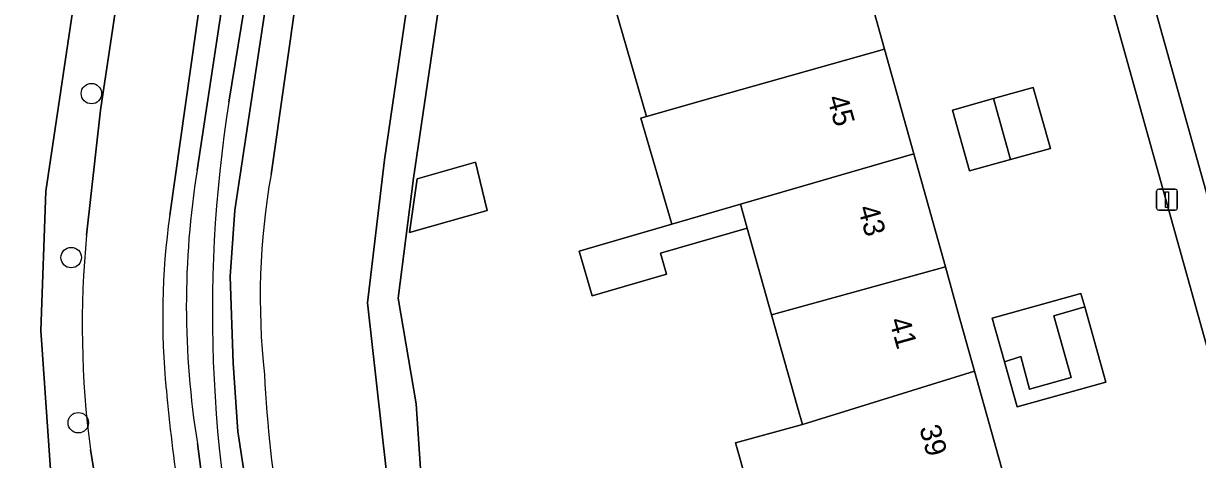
# Model space of a CAD drawing. Extents: x 159626 to 160723, y 388173 to 389416.
# Drawn here: x 159818.6 to 159874.7, y 388311.2 to 388332 of the extents above; entities that cross this region are included whole.
import ezdxf

# ---------------------------------------------------------------- set-up
doc = ezdxf.new("R2010")
doc.units = 0
for name, color, linetype in [('IMGEO_Boom', 7, 'Continuous'), ('IMGEO_Erf', 7, 'Continuous'), ('IMGEO_Grasland_overig', 7, 'Continuous'), ('IMGEO_Groenvoorziening', 7, 'Continuous'), ('IMGEO_Hek', 7, 'Continuous'), ('IMGEO_Lichtmast', 7, 'Continuous'), ('IMGEO_Loofbos', 7, 'Continuous'), ('IMGEO_Oever', 7, 'Continuous'), ('IMGEO_Pand', 7, 'Continuous'), ('IMGEO_Pand_nummerreeks', 7, 'Continuous'), ('IMGEO_Rijbaan_lokaal_onverhard', 7, 'Continuous'), ('IMGEO_Rijbaan_lokaal_open', 7, 'Continuous'), ('IMGEO_Voetpad_halfverhard', 7, 'Continuous'), ('IMGEO_Voetpad_open', 7, 'Continuous'), ('IMGEO_Waterloop', 7, 'Continuous')]:
    doc.layers.add(name, color=color, linetype=linetype)

msp = doc.modelspace()

# ---------------------------------------------------------------- linework, layer by layer
at = {"layer": 'IMGEO_Boom'}
for centre in [(159821.882, 388328.635), (159820.916, 388320.802), (159821.256, 388312.914)]:
    msp.add_circle(centre, 0.489, dxfattribs=at)
at = {"layer": 'IMGEO_Erf'}
for points in [[(159881.089, 388295.408), (159862.784, 388360.92), (159862.302, 388362.646), (159842.017, 388356.835), (159841.759, 388355.081), (159837.27, 388324.591), (159836.543, 388318.864), (159837.396, 388313.816), (159837.869, 388306.878)], [(159858.325, 388335.958), (159859.779, 388330.762), (159861.179, 388325.759), (159862.69, 388320.36), (159863.289, 388318.216), (159864.085, 388315.374), (159864.893, 388312.486), (159865.595, 388309.976)], [(159854.137, 388306.743), (159852.668, 388311.949), (159855.857, 388312.835), (159855.625, 388313.657), (159854.379, 388318.074), (159853.213, 388322.21), (159849.078, 388321.007), (159849.366, 388320.015), (159845.805, 388318.979), (159845.187, 388321.105), (159849.615, 388322.394), (159848.142, 388327.458), (159848.409, 388327.536), (159846.913, 388332.716)]]:
    msp.add_lwpolyline(points, dxfattribs=at)
for points in [[(159863.032, 388327.849), (159864.988, 388328.396), (159866.891, 388328.929), (159867.706, 388326.018), (159865.795, 388325.483), (159863.847, 388324.938)], [(159840.795, 388323.054), (159837.088, 388321.994), (159837.454, 388324.559), (159840.244, 388325.352)], [(159869.171, 388319.093), (159869.351, 388318.451), (159870.356, 388314.856), (159866.119, 388313.67), (159865.517, 388315.823), (159864.934, 388317.907)]]:
    msp.add_lwpolyline(points, close=True, dxfattribs=at)
at = {"layer": 'IMGEO_Grasland_overig'}
for points in [[(159774.766, 388398.746), (159814.819, 388385.452), (159818.335, 388384.285), (159819.43, 388383.922), (159822.466, 388382.684), (159825.074, 388380.889), (159826.546, 388378.509), (159827.048, 388375.565), (159826.869, 388372.226), (159821.579, 388336.6), (159819.705, 388323.977), (159819.468, 388317.319), (159819.928, 388310.672), (159821.081, 388304.11), (159821.62, 388301.941), (159823.95, 388293.09), (159834.227, 388258.789), (159836.361, 388251.667), (159836.863, 388248.526), (159839.11, 388249.163), (159838.856, 388250), (159829.454, 388280.953), (159823.136, 388303.622), (159821.835, 388311.631)], [(159821.649, 388321.873), (159822.309, 388327.839), (159824.763, 388344.229), (159828.92, 388369.75)]]:
    msp.add_lwpolyline(points, dxfattribs=at)
msp.add_arc((159866.657, 388317.568), 45.213, 174.5359, 187.5449, dxfattribs=at)
at = {"layer": 'IMGEO_Groenvoorziening'}
for points in [[(159826.934, 388324.984), (159831.708, 388356.499), (159833.119, 388356.327), (159834.937, 388356.106), (159835.259, 388357.683), (159833.406, 388357.956), (159831.609, 388358.221), (159831.802, 388359.676), (159833.662, 388359.412), (159835.595, 388359.137), (159835.806, 388360.778), (159834.707, 388360.286), (159833.871, 388360.283), (159833.12, 388360.447), (159832.323, 388361.139), (159834.916, 388378.154)], [(159833.165, 388376.561), (159833.269, 388373.12), (159832.879, 388369.357), (159828.887, 388345.788), (159825.623, 388322.828)], [(159843.132, 388253.608), (159844.644, 388248.354), (159845.138, 388248.493), (159850.494, 388250), (159853.021, 388250.711), (159853.151, 388250.281), (159853.266, 388250.313), (159850.46, 388260.367), (159851.865, 388260.755), (159847.155, 388277.751), (159843.254, 388289.038), (159841.824, 388288.562), (159838.981, 388297.034), (159836.407, 388306.706), (159835.074, 388318.639), (159835.887, 388325.474), (159840.495, 388356.911), (159835.259, 388357.683), (159834.937, 388356.106), (159830.468, 388324.77)], [(159826.951, 388304.525), (159827.935, 388299.874), (159833.711, 388280.363), (159842.317, 388250), (159842.921, 388247.869), (159844.644, 388248.354), (159843.132, 388253.608), (159829.2, 388300.385), (159827.703, 388306.16), (159826.946, 388311.926)]]:
    msp.add_lwpolyline(points, dxfattribs=at)
for centre, radius, start, end in [((159867.51, 388318.492), 41.092, 170.9104, 189.1949), ((159863.584, 388318.885), 33.635, 169.9239, 186.2478), ((159860.796, 388317.98), 35.506, 172.1523, 185.6506), ((159895.477, 388318.627), 65.416, 182.98068, 195.77728), ((159909.319, 388321.923), 84.185, 185.06919, 191.92651)]:
    msp.add_arc(centre, radius, start, end, dxfattribs=at)
at = {"layer": 'IMGEO_Hek'}
for points in [[(159819.705, 388323.977), (159821.579, 388336.6)], [(159836.361, 388251.667), (159834.227, 388258.789), (159823.95, 388293.09), (159821.62, 388301.941), (159821.081, 388304.11), (159819.928, 388310.672), (159819.468, 388317.319), (159819.705, 388323.977)]]:
    msp.add_lwpolyline(points, dxfattribs=at)
at = {"layer": 'IMGEO_Lichtmast'}
for p, q in [((159872.784, 388323.169), (159872.784, 388323.969)), ((159872.784, 388323.969), (159872.784, 388323.169)), ((159872.884, 388324.069), (159873.674, 388324.069)), ((159873.674, 388324.069), (159872.884, 388324.069)), ((159873.774, 388323.969), (159873.774, 388323.169)), ((159873.774, 388323.169), (159873.774, 388323.969)), ((159873.674, 388323.069), (159872.884, 388323.069)), ((159872.884, 388323.069), (159873.674, 388323.069))]:
    msp.add_line(p, q, dxfattribs=at)
msp.add_lwpolyline([(159873.204, 388323.944), (159873.354, 388323.944), (159873.354, 388323.194), (159873.204, 388323.194), (159873.204, 388323.944)], dxfattribs=at)
for centre, start, end in [((159872.884, 388323.969), 90, 180), ((159872.884, 388323.969), 90, 180), ((159873.674, 388323.969), 0, 90), ((159873.674, 388323.969), 360, 90), ((159872.884, 388323.169), 180, 270), ((159872.884, 388323.169), 180, 270), ((159873.674, 388323.169), 270, 0), ((159873.674, 388323.169), 270, 0)]:
    msp.add_arc(centre, 0.1, start, end, dxfattribs=at)
at = {"layer": 'IMGEO_Loofbos'}
msp.add_lwpolyline([(159819.928, 388310.672), (159819.468, 388317.319), (159819.705, 388323.977), (159821.579, 388336.6), (159826.869, 388372.226), (159827.048, 388375.565), (159826.546, 388378.509), (159825.074, 388380.889), (159822.466, 388382.684), (159819.43, 388383.922), (159818.335, 388384.285), (159817.805, 388380.266), (159815.459, 388362.487), (159815.115, 388340.78), (159812.356, 388325.976), (159811.365, 388316.684), (159815.773, 388293.855)], dxfattribs=at)
at = {"layer": 'IMGEO_Oever'}
for points in [[(159834.937, 388356.106), (159833.119, 388356.327), (159831.708, 388356.499), (159826.934, 388324.984)], [(159830.468, 388324.77), (159834.937, 388356.106)], [(159828.448, 388328.224), (159831.734, 388348.265), (159832.735, 388355.026), (159833.551, 388354.908), (159828.739, 388323.065), (159828.514, 388319.903), (159828.657, 388315.755), (159828.883, 388312.49), (159829.643, 388307.501), (159830.546, 388302.367), (159845.303, 388254.483), (159844.112, 388254.152)], [(159826.946, 388311.926), (159827.703, 388306.16), (159829.2, 388300.385), (159843.132, 388253.608)]]:
    msp.add_lwpolyline(points, dxfattribs=at)
for centre, radius, start, end in [((159891.963, 388318.199), 64.301, 171.03064, 194.6844), ((159867.51, 388318.492), 41.092, 170.9104, 189.1949), ((159863.584, 388318.885), 33.635, 169.9239, 186.2478), ((159895.477, 388318.627), 65.416, 182.98068, 195.77728)]:
    msp.add_arc(centre, radius, start, end, dxfattribs=at)
at = {"layer": 'IMGEO_Pand'}
for points in [[(159846.913, 388332.716), (159848.409, 388327.536), (159851.7, 388328.486), (159859.779, 388330.762), (159858.325, 388335.958), (159850.241, 388333.693)], [(159852.892, 388323.348), (159861.179, 388325.759), (159859.779, 388330.762), (159851.7, 388328.486), (159848.409, 388327.536), (159848.142, 388327.458), (159849.615, 388322.394)], [(159864.988, 388328.396), (159863.032, 388327.849), (159863.847, 388324.938), (159865.795, 388325.483)], [(159864.988, 388328.396), (159865.795, 388325.483), (159867.706, 388326.018), (159866.891, 388328.929)], [(159861.179, 388325.759), (159852.892, 388323.348), (159853.213, 388322.21), (159854.379, 388318.074), (159862.69, 388320.36)], [(159840.244, 388325.352), (159837.454, 388324.559), (159837.088, 388321.994), (159840.795, 388323.054)], [(159853.213, 388322.21), (159852.892, 388323.348), (159849.615, 388322.394), (159845.187, 388321.105), (159845.805, 388318.979), (159849.366, 388320.015), (159849.078, 388321.007)], [(159863.289, 388318.216), (159862.69, 388320.36), (159854.379, 388318.074), (159855.625, 388313.657), (159855.857, 388312.835), (159856.07, 388312.894), (159864.085, 388315.374)], [(159865.517, 388315.823), (159866.301, 388316.069), (159866.715, 388314.52), (159868.705, 388315.081), (159867.875, 388318.013), (159869.351, 388318.451), (159869.171, 388319.093), (159864.934, 388317.907)], [(159865.517, 388315.823), (159866.119, 388313.67), (159870.356, 388314.856), (159869.351, 388318.451), (159867.875, 388318.013), (159868.705, 388315.081), (159866.715, 388314.52), (159866.301, 388316.069)], [(159864.893, 388312.486), (159864.085, 388315.374), (159856.07, 388312.894), (159855.857, 388312.835), (159852.668, 388311.949), (159854.137, 388306.743), (159865.595, 388309.976)]]:
    msp.add_lwpolyline(points, close=True, dxfattribs=at)
at = {"layer": 'IMGEO_Rijbaan_lokaal_onverhard'}
for points in [[(159825.623, 388322.828), (159828.887, 388345.788), (159832.879, 388369.357), (159833.269, 388373.12), (159833.165, 388376.561)], [(159828.92, 388369.75), (159824.763, 388344.229), (159822.309, 388327.839), (159821.649, 388321.873)], [(159821.835, 388311.631), (159823.136, 388303.622), (159829.454, 388280.953), (159838.856, 388250), (159839.11, 388249.163), (159839.772, 388246.983), (159842.921, 388247.869), (159842.317, 388250), (159833.711, 388280.363), (159827.935, 388299.874), (159826.951, 388304.525)]]:
    msp.add_lwpolyline(points, dxfattribs=at)
for centre, radius, start, end in [((159860.796, 388317.98), 35.506, 172.1523, 185.6506), ((159866.657, 388317.568), 45.213, 174.5359, 187.5449), ((159909.319, 388321.923), 84.185, 185.06919, 191.92651)]:
    msp.add_arc(centre, radius, start, end, dxfattribs=at)
at = {"layer": 'IMGEO_Rijbaan_lokaal_open'}
msp.add_lwpolyline([(159886.13, 388299.399), (159880.05, 388321.131), (159878.62, 388326.151), (159877.583, 388329.947), (159868.371, 388363.142), (159883.064, 388367.211), (159871.974, 388406.867), (159868.033, 388405.666), (159877.981, 388369.955), (159863.419, 388365.912), (159864.8, 388360.991), (159882.996, 388295.92)], dxfattribs=at)
at = {"layer": 'IMGEO_Voetpad_halfverhard'}
msp.add_lwpolyline([(159837.869, 388306.878), (159837.396, 388313.816), (159836.543, 388318.864), (159837.27, 388324.591), (159841.759, 388355.081), (159842.017, 388356.835), (159862.302, 388362.646), (159861.887, 388364.092), (159842.338, 388358.488), (159841.636, 388358.287), (159840.716, 388358.416), (159840.495, 388356.911), (159835.887, 388325.474), (159835.074, 388318.639), (159836.407, 388306.706), (159838.981, 388297.034), (159841.824, 388288.562), (159843.254, 388289.038), (159842.044, 388292.591), (159840.621, 388297.374)], close=True, dxfattribs=at)
at = {"layer": 'IMGEO_Voetpad_open'}
msp.add_lwpolyline([(159873.074, 388370.622), (159860.895, 388367.226), (159861.364, 388365.632), (159861.887, 388364.092), (159862.302, 388362.646), (159862.784, 388360.92), (159881.089, 388295.408), (159882.996, 388295.92), (159864.8, 388360.991), (159863.419, 388365.912), (159877.981, 388369.955)], dxfattribs=at)
at = {"layer": 'IMGEO_Waterloop'}
for points in [[(159833.551, 388354.908), (159832.735, 388355.026), (159831.734, 388348.265), (159828.448, 388328.224)], [(159829.762, 388301.899), (159830.748, 388298.614), (159835.717, 388282.515), (159844.112, 388254.152), (159845.303, 388254.483), (159830.546, 388302.367), (159829.643, 388307.501), (159828.883, 388312.49), (159828.657, 388315.755), (159828.514, 388319.903), (159828.739, 388323.065), (159833.551, 388354.908)]]:
    msp.add_lwpolyline(points, dxfattribs=at)
msp.add_arc((159891.963, 388318.199), 64.301, 171.03064, 194.6844, dxfattribs=at)

# ---------------------------------------------------------------- texts
at = {"layer": 'IMGEO_Pand_nummerreeks'}
for s, rotation, p in [('45', 285.6318, (159857.028, 388328.425)), ('43', 285.6301, (159858.498, 388323.169)), ('41', 285.6301, (159859.999, 388317.804)), ('39', 285.6301, (159861.437, 388312.664))]:
    msp.add_text(s, height=1, rotation=rotation, dxfattribs=at).set_placement(p)

doc.saveas('drawing.dxf')
